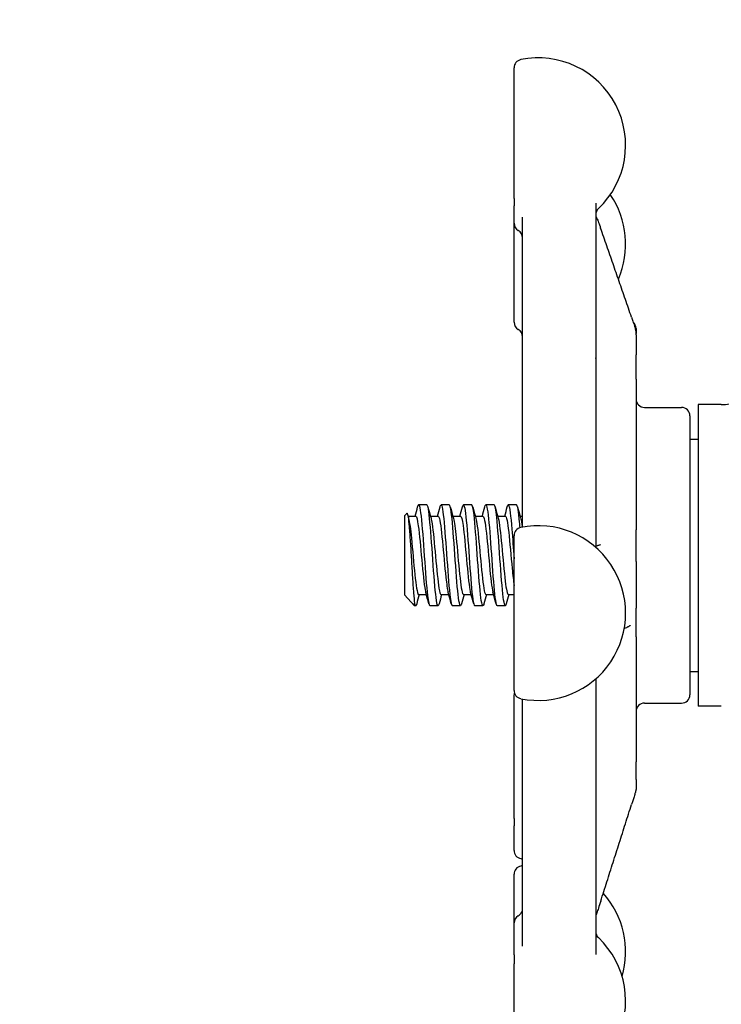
# Model space of a CAD drawing. Header units: inches. Extents: x 24 to 1128, y -69 to 748.
# Tile 329 of 656: x 448.13 to 450.74, y 657.26 to 660.93. Entities that reach past the tile are written whole.
import ezdxf

# ---------------------------------------------------------------- set-up
doc = ezdxf.new("R2010")
doc.units = ezdxf.units.IN
doc.header["$LTSCALE"] = 32
doc.header["$MEASUREMENT"] = 0
doc.layers.add('Dimension (ANSI)', color=7, linetype='Continuous', lineweight=25)
doc.layers.add('Visible (ANSI)', color=7, linetype='Continuous', lineweight=30)
doc.styles.add('Note Text (ANSI)', font='tahoma.ttf')
doc.dimstyles.new('SB Fraction-16 (ANSI)', dxfattribs={"dimscale": 32, "dimtxt": 0.125, "dimasz": 0.098425, "dimexe": 0.125, "dimexo": 0.0625, "dimgap": 0.031496, "dimtad": 0, "dimtih": 1, "dimtoh": 1, "dimdec": 4, "dimrnd": 1e-08, "dimzin": 0, "dimdsep": 46, "dimlunit": 5, "dimtxsty": 'Note Text (ANSI)', "dimcen": 0.09, "dimdle": 0.393701, "dimclrd": 256, "dimclre": 256, "dimclrt": 256, "dimadec": 0, "dimazin": 3, "dimtfac": 0.96, "dimtofl": 0, "dimtmove": 0, "dimatfit": 3, "dimfxl": 1, "dimfrac": 2, "dimtolj": 1, "dimtzin": 12, "dimlwd": -1, "dimlwe": -1, "dimarcsym": 0})

# ---------------------------------------------------------------- blocks, each defined once
blk = doc.blocks.new('*D18')
at = {"layer": 'Defpoints', "color": 0, "transparency": 16777216}
for p in [(468.7806, 692.6685), (316.9743, 544.6685), (468.7806, 544.6685)]:
    blk.add_point(p, dxfattribs=at)
at = {"layer": 'Dimension (ANSI)', "transparency": 16777216}
for p, q in [((466.7806, 692.6685), (312.9743, 692.6685)), ((316.9743, 689.5189), (316.9743, 626.7677)), ((316.9743, 547.8181), (316.9743, 620.5693)), ((466.7806, 544.6685), (312.9743, 544.6685))]:
    blk.add_line(p, q, dxfattribs=at)
for points in [[(316.4494, 689.5189), (317.4993, 689.5189), (316.9743, 692.6685)], [(316.4494, 547.8181), (317.4993, 547.8181), (316.9743, 544.6685)]]:
    blk.add_solid(points, dxfattribs=at)
at = {"layer": 'Dimension (ANSI)', "transparency": 16777216, "insert": (312.8723, 625.7599), "char_height": 4, "attachment_point": 1, "style": 'Note Text (ANSI)'}
blk.add_mtext('\\A1;148', dxfattribs=at)

msp = doc.modelspace()

# ---------------------------------------------------------------- linework, layer by layer
at = {"layer": 'Visible (ANSI)'}
for p, q in [((449.97292, 660.26031), (449.97292, 660.74604)), ((449.97292, 660.26031), (449.97292, 660.23218)), ((449.97292, 660.16765), (449.97292, 660.23218)), ((450.27667, 660.24225), (450.27667, 658.9627)), ((450.00417, 659.04488), (450.00417, 660.19007)), ((449.97292, 659.7999), (449.97292, 660.16765)), ((450.42667, 659.77654), (450.42667, 659.7594)), ((450.42667, 659.75777), (450.42667, 659.7594)), ((450.42667, 659.7529), (450.42667, 659.75769)), ((450.42667, 659.7529), (450.42667, 659.67789)), ((450.42667, 659.58791), (450.42667, 659.67789)), ((450.42667, 659.58791), (450.42667, 659.02729)), ((450.65792, 659.49361), (450.65792, 658.37197)), ((450.74368, 659.49361), (450.65792, 659.49361)), ((450.45792, 659.48279), (450.59542, 659.48279)), ((450.62667, 659.45154), (450.62667, 658.41404)), ((450.62667, 659.36454), (450.65792, 659.36454)), ((450.00292, 659.13664), (450.00417, 659.13789)), ((450.00292, 659.13664), (450.00292, 659.0373)), ((449.56542, 659.07975), (449.57361, 659.08861)), ((449.64875, 659.12029), (449.61786, 659.12029)), ((449.73208, 659.12029), (449.70119, 659.12029)), ((449.81542, 659.12029), (449.78453, 659.12029)), ((449.89875, 659.12029), (449.86786, 659.12029)), ((449.98208, 659.12029), (449.95119, 659.12029)), ((449.56542, 659.07975), (449.56542, 658.78587)), ((449.57842, 659.07862), (449.60709, 659.07862)), ((449.66175, 659.07862), (449.69042, 659.07862)), ((449.74509, 659.07862), (449.77375, 659.07862)), ((449.82842, 659.07862), (449.85709, 659.07862)), ((449.91175, 659.07862), (449.94042, 659.07862)), ((449.99509, 659.07862), (450.00292, 659.07862)), ((450.42667, 658.90953), (450.42667, 659.02729)), ((449.97292, 658.43007), (449.97292, 659.0057)), ((450.42667, 658.90953), (450.42667, 658.73554)), ((449.56582, 658.7854), (449.60288, 658.74529)), ((449.61786, 658.78696), (449.64653, 658.78696)), ((449.70119, 658.78696), (449.72986, 658.78696)), ((449.78453, 658.78696), (449.81319, 658.78696)), ((449.86786, 658.78696), (449.89653, 658.78696)), ((449.95119, 658.78696), (449.97292, 658.78696)), ((449.60288, 658.74529), (449.60288, 658.75463)), ((449.60708, 658.74529), (449.60288, 658.74529)), ((449.69042, 658.74529), (449.65953, 658.74529)), ((449.77375, 658.74529), (449.74286, 658.74529)), ((449.85708, 658.74529), (449.82619, 658.74529)), ((449.94042, 658.74529), (449.90953, 658.74529)), ((450.42667, 658.62954), (450.42667, 658.73554)), ((450.42667, 658.62954), (450.42667, 658.16459)), ((450.27667, 658.47307), (450.27667, 657.44757)), ((450.62667, 658.50104), (450.65792, 658.50104)), ((449.97292, 657.95385), (449.97292, 658.41341)), ((450.00417, 657.47927), (450.00417, 658.39824)), ((450.45792, 658.38279), (450.59542, 658.38279)), ((450.74368, 658.37197), (450.65792, 658.37197)), ((450.42667, 658.09831), (450.42667, 658.16459)), ((450.42667, 658.09831), (450.42667, 658.06579)), ((450.42667, 658.0656), (450.42667, 658.06579)), ((449.97292, 657.95385), (449.97292, 657.92585)), ((449.97292, 657.83503), (449.97292, 657.92585)), ((449.97292, 657.56511), (449.97292, 657.74604)), ((449.97292, 657.44712), (449.97292, 657.56511)), ((449.97292, 657.44712), (449.97292, 657.41323)), ((449.97292, 656.98673), (449.97292, 657.41323))]:
    msp.add_line(p, q, dxfattribs=at)
for centre, radius, start, end in [((450.00417, 660.74604), 0.03125, 101.53696, 180), ((450.06292, 660.45822), 0.325, 313.44984, 101.53696), ((450.06292, 660.09046), 0.325, 336.38074, 34.45644), ((450.30792, 660.19959), 0.03125, 133.44984, 180), ((450.00417, 660.16765), 0.03125, 180, 240), ((449.97292, 660.11353), 0.03125, 0, 60), ((450.00417, 659.7999), 0.03125, 180, 240), ((450.39542, 659.77654), 0.03125, 0, 48.71171), ((449.97292, 659.74577), 0.03125, 0, 60), ((450.74368, 659.68111), 0.1875, 270, 342.70338), ((450.45792, 659.51404), 0.03125, 180, 270), ((450.59542, 659.45154), 0.03125, 0, 90), ((450.00417, 659.0057), 0.03125, 101.53696, 180), ((450.06292, 658.71788), 0.325, 258.46304, 101.53696), ((450.00417, 658.43007), 0.03125, 180, 258.46304), ((450.00417, 658.41341), 0.03125, 164.54014, 180), ((450.59542, 658.41404), 0.03125, 270, 0), ((450.45792, 658.35154), 0.03125, 90, 180), ((450.00417, 657.83503), 0.03125, 180, 258.46304), ((450.00417, 657.74604), 0.03125, 101.53696, 180), ((450.06292, 658.12284), 0.325, 258.46304, 259.58543), ((450.06292, 657.45822), 0.325, 100.41457, 101.53696), ((450.06292, 657.45822), 0.325, 343.58546, 41.98593), ((450.00417, 657.56511), 0.03125, 120, 180), ((449.97292, 657.61924), 0.03125, 300, 329.41376), ((450.30792, 657.53317), 0.03125, 180, 226.55016), ((450.06292, 657.27454), 0.325, 258.46304, 46.55016)]:
    msp.add_arc(centre, radius, start, end, dxfattribs=at)
for points, knots in [([(450.27667, 660.19997), (450.27667, 660.19918), (450.27667, 660.19839), (450.27668, 660.19713), (450.27668, 660.19671), (450.27669, 660.19604), (450.27669, 660.19583), (450.2767, 660.1955), (450.2767, 660.19539), (450.2767, 660.19515), (450.27671, 660.19502), (450.27671, 660.19483), (450.27671, 660.19476), (450.27672, 660.19466), (450.27672, 660.19463), (450.27672, 660.19455), (450.27672, 660.1945), (450.27672, 660.1944), (450.27672, 660.19435), (450.27673, 660.19429), (450.27673, 660.19427), (450.27673, 660.19422), (450.27673, 660.19421), (450.27673, 660.19419), (450.27673, 660.19419), (450.27673, 660.19419)], [0.010278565, 0.010278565, 0.010278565, 0.010278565, 0.019883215, 0.019883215, 0.024682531, 0.024682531, 0.026751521, 0.026751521, 0.027745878, 0.027745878, 0.028761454, 0.028761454, 0.029267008, 0.029267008, 0.029516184, 0.029516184, 0.030019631, 0.030019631, 0.030755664, 0.030755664, 0.031441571, 0.031441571, 0.032566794, 0.032566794, 0.03348156, 0.03348156, 0.03348156, 0.03348156]), ([(450.27669, 660.19595), (450.27676, 660.19576), (450.27685, 660.19553), (450.27705, 660.19501), (450.27716, 660.19472), (450.27901, 660.1903), (450.28101, 660.18631), (450.28351, 660.18039), (450.28448, 660.17802), (450.2878, 660.16962), (450.29016, 660.16316), (450.29332, 660.15421), (450.2941, 660.15195), (450.29488, 660.14971)], [0.09394711, 0.09394711, 0.09394711, 0.09394711, 0.09670762, 0.09670762, 0.09941434, 0.09941434, 0.13679204, 0.13679204, 0.16145778, 0.16145778, 0.2211622, 0.2211622, 0.24097602, 0.24097602, 0.24097602, 0.24097602]), ([(450.40978, 659.81862), (450.40214, 659.8407), (450.39449, 659.86278), (450.37919, 659.90693), (450.37153, 659.92901), (450.35622, 659.97315), (450.34856, 659.99522), (450.33323, 660.03937), (450.32556, 660.06144), (450.31022, 660.10557), (450.30255, 660.12764), (450.29488, 660.14971)], [0.47801542, 0.47801542, 0.47801542, 0.47801542, 0.67299233, 0.67299233, 0.86796925, 0.86796925, 1.06294616, 1.06294616, 1.25792307, 1.25792307, 1.45289998, 1.45289998, 1.45289998, 1.45289998]), ([(450.40978, 659.81862), (450.41151, 659.81362), (450.41326, 659.80853), (450.41686, 659.79755), (450.41874, 659.79154), (450.42135, 659.78266), (450.42219, 659.77969), (450.42335, 659.7753), (450.42374, 659.77376), (450.42461, 659.77008), (450.42503, 659.76811), (450.42547, 659.76564), (450.42557, 659.76505), (450.42571, 659.76417), (450.42574, 659.76392), (450.42581, 659.76352), (450.42583, 659.76338), (450.42587, 659.76308), (450.4259, 659.76293), (450.42593, 659.76269), (450.42594, 659.76261), (450.42597, 659.76245), (450.42598, 659.76237), (450.426, 659.76223), (450.42601, 659.76217), (450.42604, 659.762), (450.42605, 659.76191), (450.4261, 659.76157), (450.42611, 659.76153), (450.42611, 659.7615), (450.42612, 659.7615), (450.42612, 659.7615)], [0, 0, 0, 0, 0.04421352, 0.04421352, 0.09143567, 0.09143567, 0.1148414, 0.1148414, 0.12798974, 0.12798974, 0.14842503, 0.14842503, 0.15488355, 0.15488355, 0.15731825, 0.15731825, 0.15853645, 0.15853645, 0.15976362, 0.15976362, 0.16037577, 0.16037577, 0.16099044, 0.16099044, 0.16160454, 0.16160454, 0.16284514, 0.16284514, 0.16786615, 0.16786615, 0.16893992, 0.16893992, 0.16893992, 0.16893992]), ([(450.42598, 659.76236), (450.426, 659.76229), (450.42602, 659.76222), (450.42608, 659.76202), (450.42612, 659.76187), (450.42621, 659.76155), (450.42625, 659.76137), (450.42633, 659.76103), (450.42636, 659.76089), (450.42642, 659.76059), (450.42645, 659.76043), (450.42651, 659.76011), (450.42653, 659.75996), (450.42657, 659.75964), (450.42659, 659.75948), (450.42661, 659.75924), (450.42662, 659.75916), (450.42663, 659.75901), (450.42663, 659.75894), (450.42665, 659.75875), (450.42665, 659.75866), (450.42666, 659.75843), (450.42666, 659.75834), (450.42667, 659.75813), (450.42667, 659.75804), (450.42667, 659.75788), (450.42667, 659.75779), (450.42667, 659.75771)], [0.2261265, 0.2261265, 0.2261265, 0.2261265, 0.227574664, 0.227574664, 0.230038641, 0.230038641, 0.23225074, 0.23225074, 0.233479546, 0.233479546, 0.234712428, 0.234712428, 0.235932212, 0.235932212, 0.23714975, 0.23714975, 0.237762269, 0.237762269, 0.238377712, 0.238377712, 0.239624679, 0.239624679, 0.242081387, 0.242081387, 0.246210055, 0.246210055, 0.250348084, 0.250348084, 0.250348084, 0.250348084]), ([(450.2783, 659.6638), (450.2783, 659.6638), (450.2783, 659.6638), (450.27829, 659.66382), (450.27828, 659.66385), (450.27821, 659.664), (450.27816, 659.66413), (450.27803, 659.66441), (450.27797, 659.66455), (450.2778, 659.6649), (450.27769, 659.66514), (450.27729, 659.66594), (450.27698, 659.66655), (450.27667, 659.66716)], [0.092876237, 0.092876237, 0.092876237, 0.092876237, 0.093349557, 0.093349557, 0.09552105, 0.09552105, 0.097869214, 0.097869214, 0.099519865, 0.099519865, 0.10185373, 0.10185373, 0.107308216, 0.107308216, 0.107308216, 0.107308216]), ([(449.61432, 659.11364), (449.61452, 659.11439), (449.61472, 659.11507), (449.61492, 659.1157), (449.61893, 659.12818), (449.62294, 659.11383), (449.62695, 659.07792), (449.63096, 659.04208), (449.63496, 658.98554), (449.63897, 658.92895), (449.64298, 658.87226), (449.64699, 658.81674), (449.651, 658.78274), (449.65384, 658.75864), (449.65669, 658.74572), (449.65953, 658.74551)], [6.0162011, 6.0162011, 6.0162011, 6.0162011, 6.061332, 6.061332, 6.061332, 6.968806, 6.968806, 6.968806, 7.8744508, 7.8744508, 7.8744508, 8.7817425, 8.7817425, 8.7817425, 9.424778, 9.424778, 9.424778, 9.424778]), ([(449.69765, 659.1136), (449.69814, 659.11545), (449.69863, 659.11693), (449.69912, 659.118), (449.70313, 659.12683), (449.70714, 659.10857), (449.71115, 659.06992), (449.71516, 659.03127), (449.71917, 658.97306), (449.72317, 658.9166), (449.72718, 658.86015), (449.73119, 658.80666), (449.7352, 658.77572), (449.73775, 658.756), (449.74031, 658.74571), (449.74286, 658.74557)], [12.2993864, 12.2993864, 12.2993864, 12.2993864, 12.4100129, 12.4100129, 12.4100129, 13.3168593, 13.3168593, 13.3168593, 14.2236185, 14.2236185, 14.2236185, 15.130291, 15.130291, 15.130291, 15.7079633, 15.7079633, 15.7079633, 15.7079633]), ([(449.57361, 659.08861), (449.57397, 659.08901), (449.57434, 659.08911), (449.57607, 659.08822), (449.5774, 659.08342), (449.58009, 659.06613), (449.58142, 659.05361), (449.58411, 659.02223), (449.58545, 659.00352), (449.58814, 658.96217), (449.58947, 658.93986), (449.59216, 658.89446), (449.5935, 658.87181), (449.59619, 658.82919), (449.59752, 658.80972), (449.60022, 658.77664), (449.60155, 658.7635), (449.60288, 658.75463)], [-1.2427303, -1.2427303, -1.2427303, -1.2427303, -1.200467, -1.200467, -1.0416694, -1.0416694, -0.8786368, -0.8786368, -0.7113708, -0.7113708, -0.5398726, -0.5398726, -0.3641439, -0.3641439, -0.1841858, -0.1841858, 0, 0, 0, 0]), ([(449.69396, 658.75216), (449.69279, 658.7477), (449.69162, 658.74532), (449.69045, 658.74529), (449.6864, 658.74517), (449.68235, 658.77295), (449.6783, 658.81827), (449.67427, 658.86339), (449.67024, 658.92489), (449.66621, 658.98004), (449.66219, 659.03497), (449.65818, 659.08241), (449.65416, 659.10492), (449.65236, 659.11502), (449.65055, 659.12001), (449.64875, 659.11997)], [-15.9749474, -15.9749474, -15.9749474, -15.9749474, -15.710016, -15.710016, -15.710016, -14.7941843, -14.7941843, -14.7941843, -13.8824397, -13.8824397, -13.8824397, -12.9741281, -12.9741281, -12.9741281, -12.5663706, -12.5663706, -12.5663706, -12.5663706]), ([(449.77729, 658.75201), (449.77667, 658.74965), (449.77605, 658.74789), (449.77542, 658.74678), (449.77138, 658.73958), (449.76733, 658.76011), (449.76328, 658.80071), (449.75925, 658.84123), (449.75521, 658.90083), (449.75117, 658.95741), (449.74714, 659.01388), (449.74311, 659.0661), (449.73908, 659.09478), (449.73675, 659.11139), (449.73442, 659.1199), (449.73208, 659.11998)], [-22.2581327, -22.2581327, -22.2581327, -22.2581327, -22.1173036, -22.1173036, -22.1173036, -21.2019377, -21.2019377, -21.2019377, -20.2886606, -20.2886606, -20.2886606, -19.3773067, -19.3773067, -19.3773067, -18.8495559, -18.8495559, -18.8495559, -18.8495559]), ([(449.78099, 659.11354), (449.78175, 659.11645), (449.78252, 659.11846), (449.78329, 659.11947), (449.7873, 659.12476), (449.7913, 659.10282), (449.79531, 659.06169), (449.79931, 659.02056), (449.80332, 658.96112), (449.80733, 658.90511), (449.81133, 658.8491), (449.81534, 658.79772), (449.81934, 658.76975), (449.82163, 658.75381), (449.82391, 658.74567), (449.82619, 658.7456)], [18.5825718, 18.5825718, 18.5825718, 18.5825718, 18.7561262, 18.7561262, 18.7561262, 19.6623744, 19.6623744, 19.6623744, 20.5685395, 20.5685395, 20.5685395, 21.474622, 21.474622, 21.474622, 21.9911486, 21.9911486, 21.9911486, 21.9911486]), ([(449.86063, 658.75194), (449.86044, 658.75124), (449.86025, 658.75059), (449.86006, 658.75), (449.85605, 658.73735), (449.85203, 658.75159), (449.84801, 658.78747), (449.844, 658.82332), (449.83999, 658.88), (449.83597, 658.93673), (449.83196, 658.99341), (449.82795, 659.0489), (449.82394, 659.08288), (449.8211, 659.10695), (449.81826, 659.11986), (449.81542, 659.12007)], [-28.541318, -28.541318, -28.541318, -28.541318, -28.4988988, -28.4988988, -28.4988988, -27.5903346, -27.5903346, -27.5903346, -26.6825411, -26.6825411, -26.6825411, -25.7754795, -25.7754795, -25.7754795, -25.1327412, -25.1327412, -25.1327412, -25.1327412]), ([(449.86432, 659.11348), (449.86535, 659.11738), (449.86638, 659.11968), (449.8674, 659.12018), (449.87141, 659.12214), (449.87541, 659.09685), (449.87941, 659.05354), (449.88342, 659.01024), (449.88742, 658.94986), (449.89143, 658.89446), (449.89543, 658.83906), (449.89943, 658.78982), (449.90344, 658.76473), (449.90547, 658.752), (449.9075, 658.74562), (449.90953, 658.74561)], [24.8657571, 24.8657571, 24.8657571, 24.8657571, 25.0981395, 25.0981395, 25.0981395, 26.0038186, 26.0038186, 26.0038186, 26.9094187, 26.9094187, 26.9094187, 27.8149406, 27.8149406, 27.8149406, 28.2743339, 28.2743339, 28.2743339, 28.2743339]), ([(449.94396, 658.75195), (449.94018, 658.73802), (449.93639, 658.74716), (449.93261, 658.77687), (449.92857, 658.80859), (449.92453, 658.86307), (449.92049, 658.92006), (449.91645, 658.97699), (449.91241, 659.03517), (449.90838, 659.07304), (449.90517, 659.10315), (449.90196, 659.11989), (449.89875, 659.12015)], [-34.8245034, -34.8245034, -34.8245034, -34.8245034, -33.9686925, -33.9686925, -33.9686925, -33.0546668, -33.0546668, -33.0546668, -32.141653, -32.141653, -32.141653, -31.4159265, -31.4159265, -31.4159265, -31.4159265]), ([(449.94765, 659.11333), (449.94926, 659.11939), (449.95086, 659.1216), (449.95246, 659.11943), (449.95658, 659.11387), (449.9607, 659.07956), (449.96482, 659.0297), (449.96752, 658.99705), (449.97022, 658.95824), (449.97292, 658.9202)], [31.1489424, 31.1489424, 31.1489424, 31.1489424, 31.5116481, 31.5116481, 31.5116481, 32.4435606, 32.4435606, 32.4435606, 33.0538425, 33.0538425, 33.0538425, 33.0538425]), ([(449.99522, 659.03561), (449.99463, 659.04259), (449.99404, 659.04927), (449.99345, 659.05556), (449.98966, 659.09604), (449.98587, 659.12009), (449.98208, 659.12027)], [-38.68929977, -38.68929977, -38.68929977, -38.68929977, -38.55601033, -38.55601033, -38.55601033, -37.69911184, -37.69911184, -37.69911184, -37.69911184]), ([(449.58068, 659.07026), (449.58414, 659.05743), (449.58759, 659.03052), (449.59105, 658.9963), (449.59533, 658.954), (449.5996, 658.90169), (449.60387, 658.86082), (449.60814, 658.81997), (449.61242, 658.79168), (449.61669, 658.78753), (449.61708, 658.78715), (449.61747, 658.78697), (449.61786, 658.78699)], [6.621339, 6.621339, 6.621339, 6.621339, 7.4033745, 7.4033745, 7.4033745, 8.3701398, 8.3701398, 8.3701398, 9.3362117, 9.3362117, 9.3362117, 9.424778, 9.424778, 9.424778, 9.424778]), ([(449.60709, 659.07844), (449.61029, 659.07821), (449.61349, 659.06535), (449.61669, 659.04202), (449.62096, 659.0109), (449.62523, 658.96201), (449.62951, 658.91538), (449.63378, 658.86875), (449.63805, 658.82567), (449.64232, 658.80378), (449.64297, 658.80045), (449.64362, 658.79762), (449.64427, 658.7953)], [6.2831853, 6.2831853, 6.2831853, 6.2831853, 7.0074496, 7.0074496, 7.0074496, 7.9736666, 7.9736666, 7.9736666, 8.9397805, 8.9397805, 8.9397805, 9.0866243, 9.0866243, 9.0866243, 9.0866243]), ([(449.66401, 659.07014), (449.66532, 659.06547), (449.66662, 659.05884), (449.66792, 659.05036), (449.67219, 659.02259), (449.67646, 658.97564), (449.68073, 658.92872), (449.685, 658.88181), (449.68927, 658.83622), (449.69354, 658.8106), (449.69609, 658.79528), (449.69864, 658.78735), (449.70119, 658.78726)], [12.9045243, 12.9045243, 12.9045243, 12.9045243, 13.1994868, 13.1994868, 13.1994868, 14.1650562, 14.1650562, 14.1650562, 15.1305271, 15.1305271, 15.1305271, 15.7079633, 15.7079633, 15.7079633, 15.7079633]), ([(449.69042, 659.07845), (449.69147, 659.07853), (449.69251, 659.07725), (449.69356, 659.07455), (449.69783, 659.06354), (449.7021, 659.02909), (449.70637, 658.9853), (449.71064, 658.94151), (449.7149, 658.8896), (449.71917, 658.85079), (449.72198, 658.82524), (449.72479, 658.80584), (449.7276, 658.79545)], [12.5663706, 12.5663706, 12.5663706, 12.5663706, 12.8032209, 12.8032209, 12.8032209, 13.7688308, 13.7688308, 13.7688308, 14.734342, 14.734342, 14.734342, 15.3698096, 15.3698096, 15.3698096, 15.3698096]), ([(449.74735, 659.07025), (449.75074, 659.05763), (449.75414, 659.03146), (449.75754, 658.99804), (449.76181, 658.9561), (449.76607, 658.90389), (449.77034, 658.86275), (449.77459, 658.8217), (449.77885, 658.7928), (449.78311, 658.78779), (449.78358, 658.78724), (449.78405, 658.78698), (449.78453, 658.78701)], [19.1877096, 19.1877096, 19.1877096, 19.1877096, 19.9564324, 19.9564324, 19.9564324, 20.9213285, 20.9213285, 20.9213285, 21.8840483, 21.8840483, 21.8840483, 21.9911486, 21.9911486, 21.9911486, 21.9911486]), ([(449.77375, 659.07843), (449.7769, 659.0782), (449.78004, 659.06585), (449.78318, 659.0433), (449.78745, 659.01269), (449.79171, 658.96415), (449.79598, 658.9175), (449.80024, 658.87086), (449.80451, 658.8274), (449.80878, 658.80487), (449.80949, 658.80107), (449.81021, 658.79789), (449.81093, 658.79533)], [18.8495559, 18.8495559, 18.8495559, 18.8495559, 19.5604441, 19.5604441, 19.5604441, 20.5253788, 20.5253788, 20.5253788, 21.4902198, 21.4902198, 21.4902198, 21.6529949, 21.6529949, 21.6529949, 21.6529949]), ([(449.83068, 659.07005), (449.83242, 659.06376), (449.83417, 659.05402), (449.83591, 659.04118), (449.84026, 659.00925), (449.8446, 658.95909), (449.84894, 658.91185), (449.85328, 658.86463), (449.85762, 658.82171), (449.86196, 658.80116), (449.86393, 658.79185), (449.86589, 658.78726), (449.86786, 658.7873)], [25.4708949, 25.4708949, 25.4708949, 25.4708949, 25.8655971, 25.8655971, 25.8655971, 26.8476199, 26.8476199, 26.8476199, 27.8292662, 27.8292662, 27.8292662, 28.2743339, 28.2743339, 28.2743339, 28.2743339]), ([(449.85709, 659.07833), (449.85864, 659.07842), (449.86019, 659.0756), (449.86174, 659.06972), (449.86609, 659.0533), (449.87043, 659.0135), (449.87477, 658.96709), (449.87911, 658.92071), (449.88345, 658.86909), (449.88779, 658.83399), (449.88995, 658.81653), (449.89211, 658.80341), (449.89427, 658.79554)], [25.1327412, 25.1327412, 25.1327412, 25.1327412, 25.4839322, 25.4839322, 25.4839322, 26.4661023, 26.4661023, 26.4661023, 27.4478945, 27.4478945, 27.4478945, 27.9361802, 27.9361802, 27.9361802, 27.9361802]), ([(449.91401, 659.07037), (449.91834, 659.05459), (449.92266, 659.01554), (449.92698, 658.96954), (449.93131, 658.92347), (449.93564, 658.87176), (449.93997, 658.83612), (449.94371, 658.80532), (449.94745, 658.78729), (449.95119, 658.78703)], [31.7540802, 31.7540802, 31.7540802, 31.7540802, 32.7319702, 32.7319702, 32.7319702, 33.7114291, 33.7114291, 33.7114291, 34.5575192, 34.5575192, 34.5575192, 34.5575192]), ([(449.94042, 659.07861), (449.94455, 659.07848), (449.94869, 659.05594), (449.95282, 659.01934), (449.95716, 658.98102), (449.96149, 658.92841), (449.96582, 658.88358), (449.96818, 658.85908), (449.97055, 658.8373), (449.97292, 658.82068)], [31.4159265, 31.4159265, 31.4159265, 31.4159265, 32.351308, 32.351308, 32.351308, 33.3309049, 33.3309049, 33.3309049, 33.8663136, 33.8663136, 33.8663136, 33.8663136]), ([(450.00295, 659.0373), (450.00345, 659.03882), (450.00386, 659.04056), (450.00413, 659.04325), (450.00417, 659.04406), (450.00417, 659.04488)], [0.236754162, 0.236754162, 0.236754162, 0.236754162, 0.249550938, 0.249550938, 0.254927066, 0.254927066, 0.254927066, 0.254927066]), ([(450.28317, 658.96902), (450.28333, 658.96909), (450.28362, 658.96921), (450.28448, 658.96955), (450.28498, 658.96975), (450.28644, 658.9703), (450.28744, 658.97064), (450.28971, 658.97133), (450.29098, 658.97167), (450.29285, 658.97213), (450.29351, 658.97229), (450.29374, 658.97235), (450.29376, 658.97235), (450.29376, 658.97235)], [0, 0, 0, 0, 0.007377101, 0.007377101, 0.01406314, 0.01406314, 0.025814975, 0.025814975, 0.04239606, 0.04239606, 0.056138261, 0.056138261, 0.059141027, 0.059141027, 0.059141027, 0.059141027]), ([(449.61063, 658.75221), (449.60908, 658.74638), (449.60753, 658.74413), (449.60599, 658.74593), (449.60495, 658.74714), (449.60392, 658.75006), (449.60288, 658.75463)], [-9.69176213, -9.69176213, -9.69176213, -9.69176213, -9.34211053, -9.34211053, -9.34211053, -9.10788499, -9.10788499, -9.10788499, -9.10788499]), ([(450.40423, 658.67103), (450.40423, 658.67103), (450.40403, 658.6709), (450.4034, 658.67048), (450.40294, 658.67018), (450.40156, 658.66929), (450.40052, 658.66865), (450.39847, 658.66748), (450.39751, 658.66696), (450.3956, 658.66602), (450.39464, 658.66558), (450.39338, 658.66505), (450.39298, 658.66489), (450.39236, 658.66464), (450.39216, 658.66456), (450.39203, 658.6645)], [0.117693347, 0.117693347, 0.117693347, 0.117693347, 0.126564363, 0.126564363, 0.136369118, 0.136369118, 0.151820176, 0.151820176, 0.163546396, 0.163546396, 0.174401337, 0.174401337, 0.180069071, 0.180069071, 0.186154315, 0.186154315, 0.186154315, 0.186154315]), ([(450.27667, 658.09957), (450.27672, 658.09968), (450.27675, 658.09976), (450.27681, 658.09991), (450.27682, 658.09994), (450.27682, 658.09994)], [0.0912806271, 0.0912806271, 0.0912806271, 0.0912806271, 0.0933756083, 0.0933756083, 0.0971308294, 0.0971308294, 0.0971308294, 0.0971308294]), ([(450.42667, 658.06556), (450.42667, 658.06527), (450.42666, 658.06497), (450.42666, 658.06457), (450.42665, 658.06444), (450.42665, 658.0643), (450.42665, 658.06429), (450.42665, 658.06425), (450.42665, 658.06424), (450.42664, 658.06422), (450.42664, 658.0642), (450.42664, 658.06418), (450.42664, 658.06416), (450.42664, 658.06413), (450.42664, 658.06412), (450.42664, 658.06404), (450.42663, 658.06398), (450.42663, 658.06384), (450.42662, 658.06377), (450.42661, 658.06345), (450.42659, 658.0632), (450.42655, 658.06274), (450.42653, 658.06255), (450.42649, 658.06214), (450.42646, 658.06191), (450.42642, 658.06157), (450.42641, 658.06146), (450.42637, 658.06115), (450.42634, 658.06095), (450.42626, 658.06042), (450.42621, 658.06011), (450.42595, 658.05854), (450.42578, 658.05773), (450.4253, 658.05567), (450.42495, 658.0544), (450.42416, 658.05165), (450.4238, 658.05041), (450.42287, 658.04729), (450.42227, 658.04532), (450.42081, 658.04055), (450.41992, 658.03767), (450.4174, 658.02958), (450.41571, 658.02419), (450.4127, 658.01465), (450.41135, 658.01043), (450.41002, 658.00625)], [0, 0, 0, 0, 0.00362842, 0.00362842, 0.00532519, 0.00532519, 0.00554032, 0.00554032, 0.00564719, 0.00564719, 0.00575426, 0.00575426, 0.00586107, 0.00586107, 0.00596752, 0.00596752, 0.00651065, 0.00651065, 0.00722842, 0.00722842, 0.00979214, 0.00979214, 0.01150055, 0.01150055, 0.01323284, 0.01323284, 0.01408567, 0.01408567, 0.01568092, 0.01568092, 0.01876516, 0.01876516, 0.03322078, 0.03322078, 0.05370694, 0.05370694, 0.06706984, 0.06706984, 0.0851491, 0.0851491, 0.10914392, 0.10914392, 0.1514834, 0.1514834, 0.1854543, 0.1854543, 0.1854543, 0.1854543]), ([(450.29513, 657.64634), (450.3028, 657.67033), (450.31047, 657.69432), (450.32581, 657.7423), (450.33348, 657.76629), (450.3488, 657.81428), (450.35646, 657.83827), (450.37178, 657.88626), (450.37943, 657.91026), (450.39474, 657.95825), (450.40238, 657.98225), (450.41002, 658.00625)], [0.6477885, 0.6477885, 0.6477885, 0.6477885, 0.84276542, 0.84276542, 1.03774233, 1.03774233, 1.23271925, 1.23271925, 1.42769616, 1.42769616, 1.62267307, 1.62267307, 1.62267307, 1.62267307]), ([(450.29513, 657.64634), (450.29228, 657.63744), (450.2894, 657.62848), (450.28461, 657.61397), (450.28257, 657.6079), (450.2799, 657.6003), (450.27907, 657.59799), (450.27747, 657.59375), (450.27711, 657.59264), (450.27694, 657.59155), (450.27692, 657.59142), (450.27688, 657.59112), (450.27687, 657.59099), (450.27684, 657.59075), (450.27683, 657.59065), (450.27682, 657.59049), (450.27682, 657.59043), (450.27681, 657.59031), (450.2768, 657.59025), (450.27679, 657.59007), (450.27678, 657.58996), (450.27676, 657.58964), (450.27675, 657.58947), (450.27672, 657.58867), (450.27671, 657.58824), (450.27666, 657.58614), (450.27667, 657.58454), (450.27667, 657.58291)], [0, 0, 0, 0, 0.07240015, 0.07240015, 0.12884673, 0.12884673, 0.15776448, 0.15776448, 0.18742127, 0.18742127, 0.19102978, 0.19102978, 0.19284515, 0.19284515, 0.1937591, 0.1937591, 0.19421308, 0.19421308, 0.19466735, 0.19466735, 0.19558844, 0.19558844, 0.19742089, 0.19742089, 0.20472787, 0.20472787, 0.23309585, 0.23309585, 0.23309585, 0.23309585]), ([(449.99982, 657.60333), (450.00073, 657.60487), (450.00152, 657.60617), (450.00283, 657.60839), (450.00335, 657.60931), (450.00391, 657.61037), (450.00406, 657.61067), (450.00417, 657.61091)], [0.51351333, 0.51351333, 0.51351333, 0.51351333, 0.55704859, 0.55704859, 0.60058386, 0.60058386, 0.62260676, 0.62260676, 0.62260676, 0.62260676])]:
    msp.add_open_spline(points, degree=3, knots=knots, dxfattribs=at)
for points in [[(449.60486, 659.07862), (449.60804, 659.09029), (449.61119, 659.10197), (449.61432, 659.11365)], [(449.65229, 659.11365), (449.65616, 659.09921), (449.66006, 659.08478), (449.66401, 659.07037)], [(449.68819, 659.07862), (449.69137, 659.09029), (449.69452, 659.10197), (449.69765, 659.11365)], [(449.73563, 659.11365), (449.7395, 659.09921), (449.74339, 659.08478), (449.74735, 659.07037)], [(449.77153, 659.07862), (449.77471, 659.09029), (449.77786, 659.10197), (449.78099, 659.11365)], [(449.81896, 659.11365), (449.82283, 659.09921), (449.82673, 659.08478), (449.83068, 659.07037)], [(449.85486, 659.07862), (449.85804, 659.09029), (449.86119, 659.10197), (449.86432, 659.11365)], [(449.90229, 659.11365), (449.90616, 659.09921), (449.91006, 659.08478), (449.91401, 659.07037)], [(449.93819, 659.07862), (449.94137, 659.09029), (449.94452, 659.10197), (449.94765, 659.11365)], [(449.98563, 659.11365), (449.9895, 659.09921), (449.99339, 659.08478), (449.99735, 659.07037)], [(449.57684, 659.08444), (449.57811, 659.07975), (449.57939, 659.07506), (449.58068, 659.07037)], [(449.99735, 659.07007), (449.9992, 659.06324), (450.00106, 659.05251), (450.00292, 659.03859)], [(450.27667, 658.96638), (450.27884, 658.96726), (450.28101, 658.96814), (450.28317, 658.96902)], [(449.56582, 658.7854), (449.56569, 658.78554), (449.56555, 658.7857), (449.56542, 658.78587)], [(449.62009, 658.78696), (449.61691, 658.77529), (449.61376, 658.76362), (449.61063, 658.75193)], [(449.65599, 658.75193), (449.65212, 658.76637), (449.64822, 658.7808), (449.64427, 658.79522)], [(449.70342, 658.78696), (449.70024, 658.77529), (449.69709, 658.76362), (449.69396, 658.75193)], [(449.73932, 658.75193), (449.73545, 658.76637), (449.73155, 658.7808), (449.7276, 658.79522)], [(449.78675, 658.78696), (449.78357, 658.77529), (449.78042, 658.76362), (449.77729, 658.75193)], [(449.82265, 658.75193), (449.81878, 658.76637), (449.81488, 658.7808), (449.81093, 658.79522)], [(449.87009, 658.78696), (449.86691, 658.77529), (449.86376, 658.76362), (449.86063, 658.75193)], [(449.90599, 658.75193), (449.90212, 658.76637), (449.89822, 658.7808), (449.89427, 658.79522)], [(449.95342, 658.78696), (449.95024, 658.77529), (449.94709, 658.76362), (449.94396, 658.75193)], [(450.38286, 658.66077), (450.38592, 658.66202), (450.38897, 658.66326), (450.39203, 658.6645)]]:
    msp.add_open_spline(points, degree=3, dxfattribs=at)

# ---------------------------------------------------------------- dimensions: what is measured, and where the dimension line sits
at = {"layer": 'Dimension (ANSI)'}
dim = msp.add_linear_dim(base=(316.97435, 544.66853), p1=(468.78063, 692.66853), p2=(468.78063, 544.66853), angle=90, dimstyle='SB Fraction-16 (ANSI)', override={"dimgap": 0.031496, "dimdec": 4, "dimtol": 0, "dimlim": 0, "dimtp": 0, "dimtm": 0, "dimtdec": 2, "dimatfit": 1}, dxfattribs=at)
dim.commit()
dim.dimension.update_dxf_attribs({"geometry": '*D18', "text_midpoint": (316.97435, 623.66853), "dimtype": 160})

doc.saveas('drawing.dxf')
